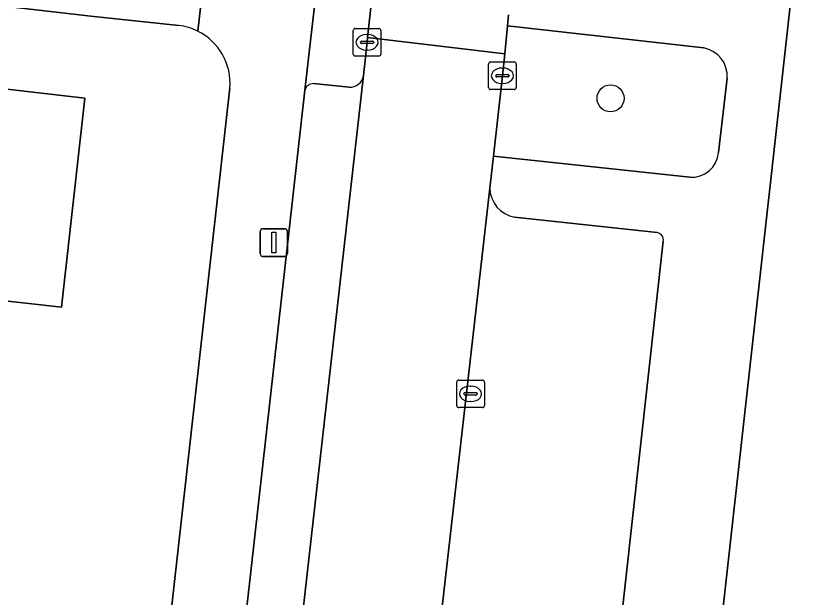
# Model space of a CAD drawing. Extents: x 161928 to 163071, y 386474 to 387428.
# Drawn here: x 162098.94 to 162127.67, y 387128.27 to 387149.33 of the extents above; entities that cross this region are included whole.
import ezdxf

# ---------------------------------------------------------------- set-up
doc = ezdxf.new("R2010")
doc.units = 0
for name, color, linetype in [('IMGEO_Boom', 7, 'Continuous'), ('IMGEO_Erf', 7, 'Continuous'), ('IMGEO_Groenvoorziening', 7, 'Continuous'), ('IMGEO_Kolk', 7, 'Continuous'), ('IMGEO_Lichtmast', 7, 'Continuous'), ('IMGEO_Pand', 7, 'Continuous'), ('IMGEO_Parkeervlak_open', 7, 'Continuous'), ('IMGEO_Rijbaan_lokaal_gesloten', 7, 'Continuous'), ('IMGEO_Rijbaan_lokaal_open', 7, 'Continuous'), ('IMGEO_Voetpad_open', 7, 'Continuous')]:
    doc.layers.add(name, color=color, linetype=linetype)

msp = doc.modelspace()

# ---------------------------------------------------------------- linework, layer by layer
at = {"layer": 'IMGEO_Boom'}
msp.add_circle((162120.502, 387146.344), 0.489, dxfattribs=at)
at = {"layer": 'IMGEO_Erf'}
for points in [[(162104.854, 387148.982), (162101.657, 387149.324), (162065.287, 387153.527)], [(162095.267, 387147.056), (162101.446, 387146.349), (162100.596, 387138.776), (162095.627, 387139.325)], [(162097.582, 387125.178), (162101.9, 387124.604), (162104.183, 387124.301), (162106.703, 387146.717)]]:
    msp.add_lwpolyline(points, dxfattribs=at)
for centre, radius, start, end in [((162104.603, 387146.918), 2.079, 63.4498, 83.0587), ((162104.594, 387146.882), 2.115, 355.5212, 63.6868)]:
    msp.add_arc(centre, radius, start, end, dxfattribs=at)
at = {"layer": 'IMGEO_Groenvoorziening'}
msp.add_lwpolyline([(162147.632, 387109.743), (162148.715, 387109.615), (162148.761, 387110.002), (162150.094, 387109.847), (162150.265, 387111.327), (162148.01, 387111.589), (162148.324, 387114.291), (162150.578, 387114.029), (162151.927, 387125.641), (162149.642, 387125.907), (162149.082, 387120.965), (162128.095, 387123.286), (162130.158, 387141.956), (162130.784, 387141.887), (162131.84, 387151.186), (162127.241, 387151.764), (162123.607, 387119.13), (162127.577, 387118.679), (162126.18, 387106.357), (162132.489, 387105.642), (162131.78, 387099.381), (162140.424, 387098.403), (162139.952, 387094.229), (162145.679, 387093.582)], close=True, dxfattribs=at)
for points in [[(162116.771, 387148.966), (162116.674, 387147.954), (162116.581, 387147.16), (162116.26, 387144.244), (162123.372, 387143.485)], [(162123.88, 387148.169), (162116.771, 387148.966)], [(162124.422, 387144.375), (162124.729, 387147.069)]]:
    msp.add_lwpolyline(points, dxfattribs=at)
for centre, radius, start, end in [((162123.702, 387147.154), 1.031, 355.2884, 80.0349), ((162123.439, 387144.47), 0.988, 266.1093, 354.4612)]:
    msp.add_arc(centre, radius, start, end, dxfattribs=at)
at = {"layer": 'IMGEO_Kolk'}
for p, q in [((162111.173, 387147.947), (162111.173, 387148.799)), ((162111.248, 387148.873), (162112.1, 387148.873)), ((162111.661, 387148.653), (162111.686, 387148.653)), ((162112.174, 387148.799), (162112.174, 387147.947)), ((162111.432, 387148.367), (162111.432, 387148.379)), ((162111.475, 387148.416), (162111.873, 387148.416)), ((162111.916, 387148.379), (162111.916, 387148.367)), ((162111.87, 387148.33), (162111.472, 387148.33)), ((162111.684, 387148.093), (162111.659, 387148.093)), ((162112.1, 387147.873), (162111.248, 387147.873)), ((162116.08, 387146.734), (162116.08, 387147.586)), ((162116.155, 387147.66), (162117.007, 387147.66)), ((162117.081, 387147.586), (162117.081, 387146.734)), ((162116.382, 387147.203), (162116.78, 387147.203)), ((162116.568, 387147.44), (162116.593, 387147.44)), ((162116.339, 387147.154), (162116.339, 387147.166)), ((162116.777, 387147.117), (162116.379, 387147.117)), ((162116.823, 387147.166), (162116.823, 387147.154)), ((162117.007, 387146.66), (162116.155, 387146.66)), ((162116.591, 387146.88), (162116.566, 387146.88)), ((162114.927, 387135.209), (162114.927, 387136.061)), ((162115.002, 387136.135), (162115.854, 387136.135)), ((162115.928, 387136.061), (162115.928, 387135.209)), ((162115.415, 387135.915), (162115.44, 387135.915)), ((162115.186, 387135.629), (162115.186, 387135.641)), ((162115.624, 387135.592), (162115.226, 387135.592)), ((162115.229, 387135.678), (162115.627, 387135.678)), ((162115.67, 387135.641), (162115.67, 387135.629)), ((162115.854, 387135.135), (162115.002, 387135.135)), ((162115.438, 387135.355), (162115.413, 387135.355))]:
    msp.add_line(p, q, dxfattribs=at)
for points in [[(162111.173, 387147.947), (162111.173, 387148.799)], [(162111.248, 387148.873), (162112.1, 387148.873)], [(162112.174, 387148.799), (162112.174, 387147.947)], [(162112.1, 387147.873), (162111.248, 387147.873)], [(162116.08, 387146.734), (162116.08, 387147.586)], [(162116.155, 387147.66), (162117.007, 387147.66)], [(162117.081, 387147.586), (162117.081, 387146.734)], [(162117.007, 387146.66), (162116.155, 387146.66)], [(162114.927, 387135.209), (162114.927, 387136.061)], [(162115.002, 387136.135), (162115.854, 387136.135)], [(162115.928, 387136.061), (162115.928, 387135.209)], [(162115.854, 387135.135), (162115.002, 387135.135)]]:
    msp.add_lwpolyline(points, dxfattribs=at)
for centre, radius, start, end in [((162111.25, 387148.797), 0.0765, 91.552, 178.448), ((162111.25, 387148.797), 0.0765, 91.552, 178.448), ((162112.098, 387148.797), 0.0765, 1.552, 88.448), ((162112.098, 387148.797), 0.0765, 1.552, 88.448), ((162111.472, 387148.376), 0.0403, 85.8775, 175.7526), ((162111.469, 387148.366), 0.0366, 178.938, 274.7102), ((162111.873, 387148.373), 0.043, 264.8664, 352.4533), ((162111.877, 387148.378), 0.0386, 1.7309, 96.639), ((162111.25, 387147.949), 0.0765, 181.552, 268.448), ((162111.25, 387147.949), 0.0765, 181.552, 268.448), ((162112.098, 387147.949), 0.0765, 271.552, 358.448), ((162112.098, 387147.949), 0.0765, 271.552, 358.448), ((162116.157, 387147.584), 0.0765, 91.552, 178.448), ((162116.157, 387147.584), 0.0765, 91.552, 178.448), ((162117.005, 387147.584), 0.0765, 1.552, 88.448), ((162117.005, 387147.584), 0.0765, 1.552, 88.448), ((162116.379, 387147.163), 0.0403, 85.8775, 175.7526), ((162116.784, 387147.165), 0.0386, 1.7309, 96.639), ((162116.376, 387147.153), 0.0366, 178.938, 274.7102), ((162116.78, 387147.16), 0.043, 264.8664, 352.4533), ((162116.157, 387146.736), 0.0765, 181.552, 268.448), ((162116.157, 387146.736), 0.0765, 181.552, 268.448), ((162117.005, 387146.736), 0.0765, 271.552, 358.448), ((162117.005, 387146.736), 0.0765, 271.552, 358.448), ((162115.004, 387136.059), 0.0765, 91.552, 178.448), ((162115.004, 387136.059), 0.0765, 91.552, 178.448), ((162115.852, 387136.059), 0.0765, 1.552, 88.448), ((162115.852, 387136.059), 0.0765, 1.552, 88.448), ((162115.226, 387135.638), 0.0403, 85.8775, 175.7526), ((162115.223, 387135.628), 0.0366, 178.938, 274.7102), ((162115.627, 387135.635), 0.043, 264.8664, 352.4533), ((162115.631, 387135.64), 0.0386, 1.7309, 96.639), ((162115.004, 387135.211), 0.0765, 181.552, 268.448), ((162115.004, 387135.211), 0.0765, 181.552, 268.448), ((162115.852, 387135.211), 0.0765, 271.552, 358.448), ((162115.852, 387135.211), 0.0765, 271.552, 358.448)]:
    msp.add_arc(centre, radius, start, end, dxfattribs=at)
for centre, major_axis, ratio, start_param, end_param in [((162111.66, 387148.373), (-0.387, 0.002), 0.722429, 4.712389, 7.853982), ((162111.685, 387148.373), (-0.39, 0.002), 0.717154, 1.570796, 4.712389), ((162116.567, 387147.16), (-0.387, 0.002), 0.722429, 4.712389, 7.853982), ((162116.592, 387147.16), (-0.39, 0.002), 0.717154, 1.570796, 4.712389), ((162115.414, 387135.635), (-0.387, 0.002), 0.722429, 4.712389, 7.853982), ((162115.439, 387135.635), (-0.39, 0.002), 0.717154, 1.570796, 4.712389)]:
    msp.add_ellipse(centre, major_axis=major_axis, ratio=ratio, start_param=start_param, end_param=end_param, dxfattribs=at)
at = {"layer": 'IMGEO_Lichtmast'}
for p, q in [((162107.797, 387140.716), (162107.797, 387141.516)), ((162107.797, 387141.516), (162107.797, 387140.716)), ((162107.897, 387141.616), (162108.687, 387141.616)), ((162108.687, 387141.616), (162107.897, 387141.616)), ((162108.787, 387141.516), (162108.787, 387140.716)), ((162108.787, 387140.716), (162108.787, 387141.516)), ((162108.687, 387140.616), (162107.897, 387140.616)), ((162107.897, 387140.616), (162108.687, 387140.616))]:
    msp.add_line(p, q, dxfattribs=at)
msp.add_lwpolyline([(162108.217, 387141.491), (162108.367, 387141.491), (162108.367, 387140.741), (162108.217, 387140.741), (162108.217, 387141.491)], dxfattribs=at)
for centre, start, end in [((162107.897, 387141.516), 90, 180), ((162107.897, 387141.516), 90, 180), ((162108.687, 387141.516), 0, 90), ((162108.687, 387141.516), 360, 90), ((162107.897, 387140.716), 180, 270), ((162107.897, 387140.716), 180, 270), ((162108.687, 387140.716), 270, 0), ((162108.687, 387140.716), 270, 0)]:
    msp.add_arc(centre, 0.1, start, end, dxfattribs=at)
at = {"layer": 'IMGEO_Pand'}
msp.add_lwpolyline([(162094.399, 387139.461), (162095.627, 387139.325), (162100.596, 387138.776), (162101.446, 387146.349), (162095.267, 387147.056)], close=True, dxfattribs=at)
at = {"layer": 'IMGEO_Parkeervlak_open'}
for points in [[(162106.727, 387104.591), (162108.158, 387117.247), (162111.539, 387147.169)], [(162109.419, 387146.635), (162104.803, 387105.513)], [(162111.03, 387146.744), (162109.737, 387146.874)], [(162116.123, 387143.092), (162112.233, 387108.928)], [(162122.197, 387141.476), (162117.025, 387142.037)], [(162118.893, 387109.481), (162119.178, 387111.993), (162119.875, 387118.291), (162120.21, 387121.28), (162122.415, 387141.165)]]:
    msp.add_lwpolyline(points, dxfattribs=at)
for centre, radius, start, end in [((162111.053, 387147.234), 0.491, 267.3357, 352.3861), ((162109.721, 387146.565), 0.31, 86.9728, 166.8822), ((162117.215, 387143.113), 1.092, 181.0891, 259.9703), ((162122.148, 387141.21), 0.27, 350.4071, 79.6511)]:
    msp.add_arc(centre, radius, start, end, dxfattribs=at)
at = {"layer": 'IMGEO_Rijbaan_lokaal_gesloten'}
for points in [[(162116.123, 387143.092), (162116.26, 387144.244), (162116.581, 387147.16), (162116.674, 387147.954), (162111.693, 387148.544), (162111.674, 387148.373), (162111.539, 387147.169), (162108.158, 387117.247), (162106.727, 387104.591)], [(162106.725, 387104.532), (162106.714, 387104.442), (162111.675, 387103.932), (162111.682, 387103.994), (162111.816, 387105.147), (162112.111, 387107.829), (162112.233, 387108.928), (162116.123, 387143.092)]]:
    msp.add_lwpolyline(points, dxfattribs=at)
at = {"layer": 'IMGEO_Rijbaan_lokaal_open'}
msp.add_lwpolyline([(162118.805, 387166.694), (162118.898, 387167.619), (162113.916, 387168.273), (162113.623, 387165.985), (162111.693, 387148.544), (162116.674, 387147.954), (162116.771, 387148.966), (162116.808, 387149.369)], dxfattribs=at)
at = {"layer": 'IMGEO_Voetpad_open'}
for points in [[(162104.803, 387105.513), (162109.419, 387146.635), (162112.13, 387170.209), (162112.905, 387177.165), (162114.06, 387187.522)], [(162112.13, 387170.209), (162109.419, 387146.635)], [(162067.599, 387169.823), (162067.195, 387169.868), (162067.023, 387167.532), (162065.287, 387153.527), (162101.657, 387149.324), (162104.854, 387148.982)], [(162111.539, 387147.169), (162111.674, 387148.373), (162111.693, 387148.544), (162113.623, 387165.985), (162113.916, 387168.273)], [(162105.532, 387148.778), (162105.727, 387150.475), (162094.941, 387151.681)], [(162116.832, 387096.281), (162117.996, 387096.125), (162118.715, 387096.028), (162121.01, 387095.806), (162121.073, 387096.363), (162121.659, 387101.629), (162122.226, 387106.719), (162123.354, 387116.854), (162123.607, 387119.13), (162127.241, 387151.764)], [(162105.727, 387150.475), (162105.532, 387148.778)], [(162116.808, 387149.369), (162116.771, 387148.966), (162123.88, 387148.169)], [(162124.729, 387147.069), (162124.422, 387144.375)], [(162106.703, 387146.717), (162104.183, 387124.301), (162101.9, 387124.604), (162101.718, 387123.058), (162097.649, 387086.723), (162097.645, 387085.295), (162097.329, 387082.251), (162097.16, 387080.725), (162098.906, 387080.512), (162096.828, 387061.825), (162096.466, 387058.574)], [(162109.737, 387146.874), (162111.03, 387146.744)], [(162123.372, 387143.485), (162116.26, 387144.244), (162116.123, 387143.092)], [(162117.025, 387142.037), (162122.197, 387141.476)], [(162122.415, 387141.165), (162120.21, 387121.28), (162122.894, 387120.971), (162122.569, 387118.013), (162119.875, 387118.291), (162119.178, 387111.993), (162121.706, 387111.709), (162121.39, 387108.745), (162118.978, 387108.991), (162118.771, 387109.256)]]:
    msp.add_lwpolyline(points, dxfattribs=at)
for centre, radius, start, end in [((162104.603, 387146.918), 2.079, 63.4498, 83.0587), ((162104.594, 387146.882), 2.115, 355.5212, 63.6868), ((162123.702, 387147.154), 1.031, 355.2884, 80.0349), ((162111.053, 387147.234), 0.491, 267.3357, 352.3861), ((162109.721, 387146.565), 0.31, 86.9728, 166.8822), ((162123.439, 387144.47), 0.988, 266.1093, 354.4612), ((162117.215, 387143.113), 1.092, 181.0891, 259.9703), ((162122.148, 387141.21), 0.27, 350.4071, 79.6511)]:
    msp.add_arc(centre, radius, start, end, dxfattribs=at)

doc.saveas('drawing.dxf')
